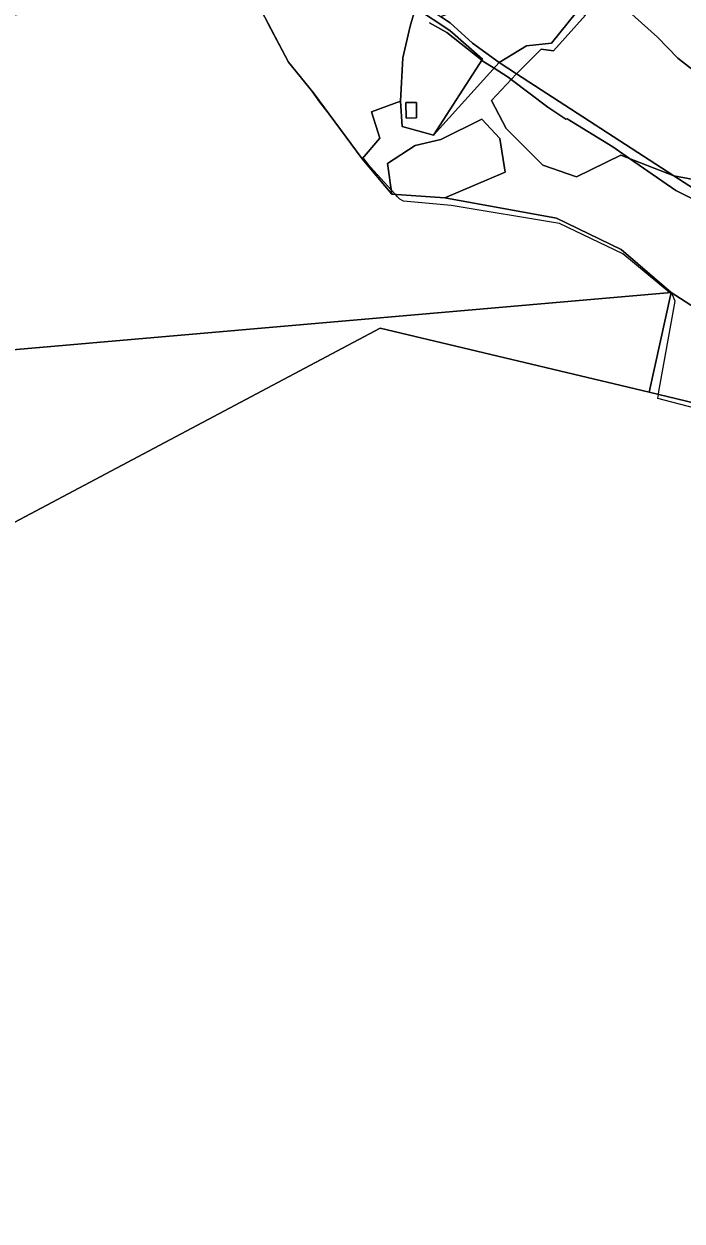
# Model space of a CAD drawing. Extents: x -477304 to -465429, y -1159113 to -1149210.
# Drawn here: x -471924 to -471614, y -1156987 to -1156423 of the extents above; entities that cross this region are included whole.
import ezdxf

# ---------------------------------------------------------------- set-up
doc = ezdxf.new("R2010")
doc.units = 0
for name, color, linetype in [('BPEJ_s', 7, 'Continuous'), ('PUPFL_s', 7, 'Continuous'), ('trav_porost_s', 7, 'Continuous')]:
    doc.layers.add(name, color=color, linetype=linetype)

msp = doc.modelspace()

# ---------------------------------------------------------------- linework, layer by layer
at = {"layer": 'BPEJ_s'}
for points in [[(-471582.98, -1156610.52), (-471625.2, -1156599.52), (-471624.9, -1156597.67), (-471624.67, -1156596.27), (-471617.01, -1156553.73), (-471618.29, -1156550.75), (-471618.93, -1156550.22), (-471619.61, -1156549.66), (-471641.68, -1156531.4), (-471671.46, -1156517.15), (-471722.5, -1156508.64), (-471745.04, -1156506.52), (-471746.75, -1156505.67), (-471747.9, -1156504.4), (-471748.74, -1156503.48), (-471750.83, -1156501.2), (-471760.57, -1156490.57), (-471763.99, -1156486.17), (-471764.46, -1156486.72), (-471779.41, -1156466.34), (-471784.39, -1156459.94), (-471788.95, -1156453.55), (-471799.21, -1156441.08), (-471808.83, -1156422.72)], [(-471582.98, -1156610.52), (-471625.2, -1156599.52), (-471624.9, -1156597.67), (-471624.67, -1156596.27), (-471617.01, -1156553.73), (-471618.29, -1156550.75), (-471618.93, -1156550.22), (-471619.61, -1156549.66), (-471641.68, -1156531.4), (-471671.46, -1156517.15), (-471722.5, -1156508.64), (-471745.04, -1156506.52), (-471746.75, -1156505.67), (-471747.9, -1156504.4), (-471748.74, -1156503.48), (-471750.83, -1156501.2), (-471760.57, -1156490.57), (-471763.99, -1156486.17), (-471764.46, -1156486.72), (-471779.41, -1156466.34), (-471784.39, -1156459.94), (-471788.95, -1156453.55), (-471799.21, -1156441.08), (-471808.83, -1156422.72)], [(-471732.75, -1156422.63), (-471724.63, -1156427.19), (-471708.05, -1156440.24), (-471707.61, -1156440.59), (-471702.32, -1156443.99), (-471695.7, -1156448.24), (-471694.25, -1156449.33), (-471676.99, -1156462.28), (-471668.48, -1156468.02), (-471667.84, -1156467.81), (-471646.36, -1156480.99), (-471638.43, -1156486.49), (-471616.59, -1156501.62), (-471603.83, -1156508)], [(-471603.83, -1156508), (-471616.59, -1156501.62), (-471638.43, -1156486.49), (-471646.36, -1156480.99), (-471667.84, -1156467.81), (-471668.48, -1156468.02), (-471676.99, -1156462.28), (-471694.25, -1156449.33), (-471695.7, -1156448.24), (-471702.32, -1156443.99), (-471707.61, -1156440.59), (-471708.05, -1156440.24), (-471724.63, -1156427.19), (-471732.75, -1156422.63)]]:
    msp.add_lwpolyline(points, dxfattribs=at)
at = {"layer": 'PUPFL_s'}
for points in [[(-471970.56, -1156537.07), (-471965.52, -1156503.44), (-471965.12, -1156467.34), (-471973.97, -1156444.27), (-471989.68, -1156432.54), (-471927.11, -1156418.63), (-471880.88, -1156384.47), (-471848.29, -1156384.17), (-471831.99, -1156394.63), (-471815.13, -1156416.06), (-471811.87, -1156416.91), (-471799.21, -1156441.08), (-471787.49, -1156455.33), (-471764.46, -1156486.72), (-471750.54, -1156503.37), (-471725.58, -1156504.97), (-471672.81, -1156514.57), (-471642.36, -1156529.4), (-471618.79, -1156549.59), (-471960, -1156579.25), (-471957.28, -1156564.91)], [(-471680.18, -1156435.04), (-471674.27, -1156435.78), (-471659.3, -1156419), (-471652.41, -1156404.89), (-471625.23, -1156429.31), (-471615.65, -1156439.24), (-471609.9, -1156443.77), (-471591.11, -1156464.11), (-471601.64, -1156497.65), (-471617.55, -1156494.68), (-471691.71, -1156446.67)], [(-471727.52, -1156419.59), (-471708.97, -1156413.22), (-471699.32, -1156410.98), (-471686.95, -1156411.02), (-471663.47, -1156417.59), (-471675.18, -1156432.09), (-471687.07, -1156433.49), (-471699.93, -1156441.35), (-471712.45, -1156432.18), (-471723.03, -1156422.56)], [(-471739.28, -1156415.48), (-471723.13, -1156426.25), (-471707.71, -1156439.72), (-471730.86, -1156475.54), (-471745.63, -1156471.5), (-471746.32, -1156459.43), (-471745.22, -1156439.03), (-471741.89, -1156424.17)], [(-471723.03, -1156422.56), (-471712.45, -1156432.18), (-471699.93, -1156441.35), (-471730.86, -1156475.54), (-471707.71, -1156439.72), (-471723.13, -1156426.25), (-471739.28, -1156415.48), (-471738.36, -1156412.42), (-471727.52, -1156419.59)], [(-471687.07, -1156433.49), (-471675.18, -1156432.09), (-471663.47, -1156417.59), (-471659.3, -1156419), (-471674.27, -1156435.78), (-471680.18, -1156435.04), (-471691.71, -1156446.67), (-471699.93, -1156441.35)], [(-471679.34, -1156489.58), (-471696.67, -1156472.41), (-471703.58, -1156459.1), (-471691.71, -1156446.67), (-471617.55, -1156494.68), (-471642.56, -1156484.87), (-471663.52, -1156495.15)], [(-471743.78, -1156467.5), (-471743.92, -1156460.13), (-471738.92, -1156460.04), (-471738.78, -1156467.41)], [(-471738.92, -1156460.04), (-471743.92, -1156460.13), (-471743.78, -1156467.5), (-471738.78, -1156467.41)], [(-471750.54, -1156503.37), (-471752.52, -1156488.8), (-471739.42, -1156480.41), (-471727.44, -1156477.47), (-471708.03, -1156468.01), (-471699.54, -1156477.05), (-471697.12, -1156492.87), (-471725.58, -1156504.97)], [(-471617.55, -1156494.68), (-471601.64, -1156497.65), (-471591.11, -1156464.11), (-471582.94, -1156472.95), (-471585.28, -1156489.63), (-471568.9, -1156491.87), (-471562.34, -1156504.29), (-471582.94, -1156505.51), (-471589.38, -1156512.85)], [(-471577.82, -1156576), (-471569.62, -1156561.54), (-471551.57, -1156537.24), (-471532.95, -1156517.19), (-471466.93, -1156541.95), (-471229.86, -1156635.58), (-471232.41, -1156647.43), (-471255.1, -1156645.34), (-471299.62, -1156652.09), (-471380.96, -1156656.46), (-471629.22, -1156596.63), (-471618.79, -1156549.59)], [(-471960, -1156579.25), (-471618.79, -1156549.59), (-471629.22, -1156596.63), (-471755.96, -1156566.41), (-471979.2, -1156684.75), (-471958.15, -1156651.12), (-471963.89, -1156604.73)]]:
    msp.add_lwpolyline(points, close=True, dxfattribs=at)
for points in [[(-471577.82, -1156576), (-471618.79, -1156549.59), (-471642.36, -1156529.4), (-471672.81, -1156514.57), (-471725.58, -1156504.97), (-471697.12, -1156492.87), (-471699.54, -1156477.05), (-471708.03, -1156468.01), (-471727.44, -1156477.47), (-471739.42, -1156480.41), (-471752.52, -1156488.8), (-471750.54, -1156503.37), (-471764.46, -1156486.72), (-471756.13, -1156476.87), (-471760.1, -1156464.5), (-471746.32, -1156459.43), (-471745.63, -1156471.5), (-471730.86, -1156475.54), (-471699.93, -1156441.35), (-471691.71, -1156446.67), (-471703.58, -1156459.1), (-471696.67, -1156472.41), (-471679.34, -1156489.58), (-471663.52, -1156495.15), (-471642.56, -1156484.87), (-471617.55, -1156494.68), (-471589.38, -1156512.85)], [(-472009.29, -1157017.07), (-472016.29, -1156972.29), (-472032.83, -1156906.94), (-472019.87, -1156874.51), (-472046.09, -1156838.47), (-472040.21, -1156813.22), (-472042.52, -1156807.9), (-472085.31, -1156779.68), (-472085.22, -1156753.67), (-472086.06, -1156742.79), (-472061.12, -1156729.25), (-472041.06, -1156718.36), (-471979.2, -1156684.75), (-471755.96, -1156566.41), (-471629.22, -1156596.63), (-471380.96, -1156656.46), (-471425.12, -1156711.66), (-471521.34, -1156831.93), (-471583.75, -1156909.94), (-471588.76, -1156916.21), (-471596.01, -1156925.27), (-471582, -1156972.2), (-471577.84, -1156986.15), (-471570.53, -1157010.66)]]:
    msp.add_lwpolyline(points, dxfattribs=at)
at = {"layer": 'trav_porost_s'}
msp.add_lwpolyline([(-471764.46, -1156486.72), (-471787.49, -1156455.33), (-471799.21, -1156441.08), (-471811.87, -1156416.91), (-471815.13, -1156416.06), (-471808.22, -1156407.7), (-471809.23, -1156395.82), (-471807.43, -1156398.73), (-471805.76, -1156401.68), (-471772.22, -1156403.77), (-471744.57, -1156412.43), (-471739.28, -1156415.48), (-471741.89, -1156424.17), (-471745.22, -1156439.03), (-471746.32, -1156459.43), (-471760.1, -1156464.5), (-471756.13, -1156476.87)], close=True, dxfattribs=at)
msp.add_lwpolyline([(-471574.88, -1156415.86), (-471546.6, -1156436.8), (-471549.63, -1156452.16), (-471558.87, -1156446.96), (-471560.08, -1156451.46), (-471564.66, -1156451.39), (-471565.09, -1156456.14), (-471609.9, -1156443.77), (-471615.65, -1156439.24), (-471625.23, -1156429.31), (-471652.41, -1156404.89)], dxfattribs=at)

doc.saveas('drawing.dxf')
